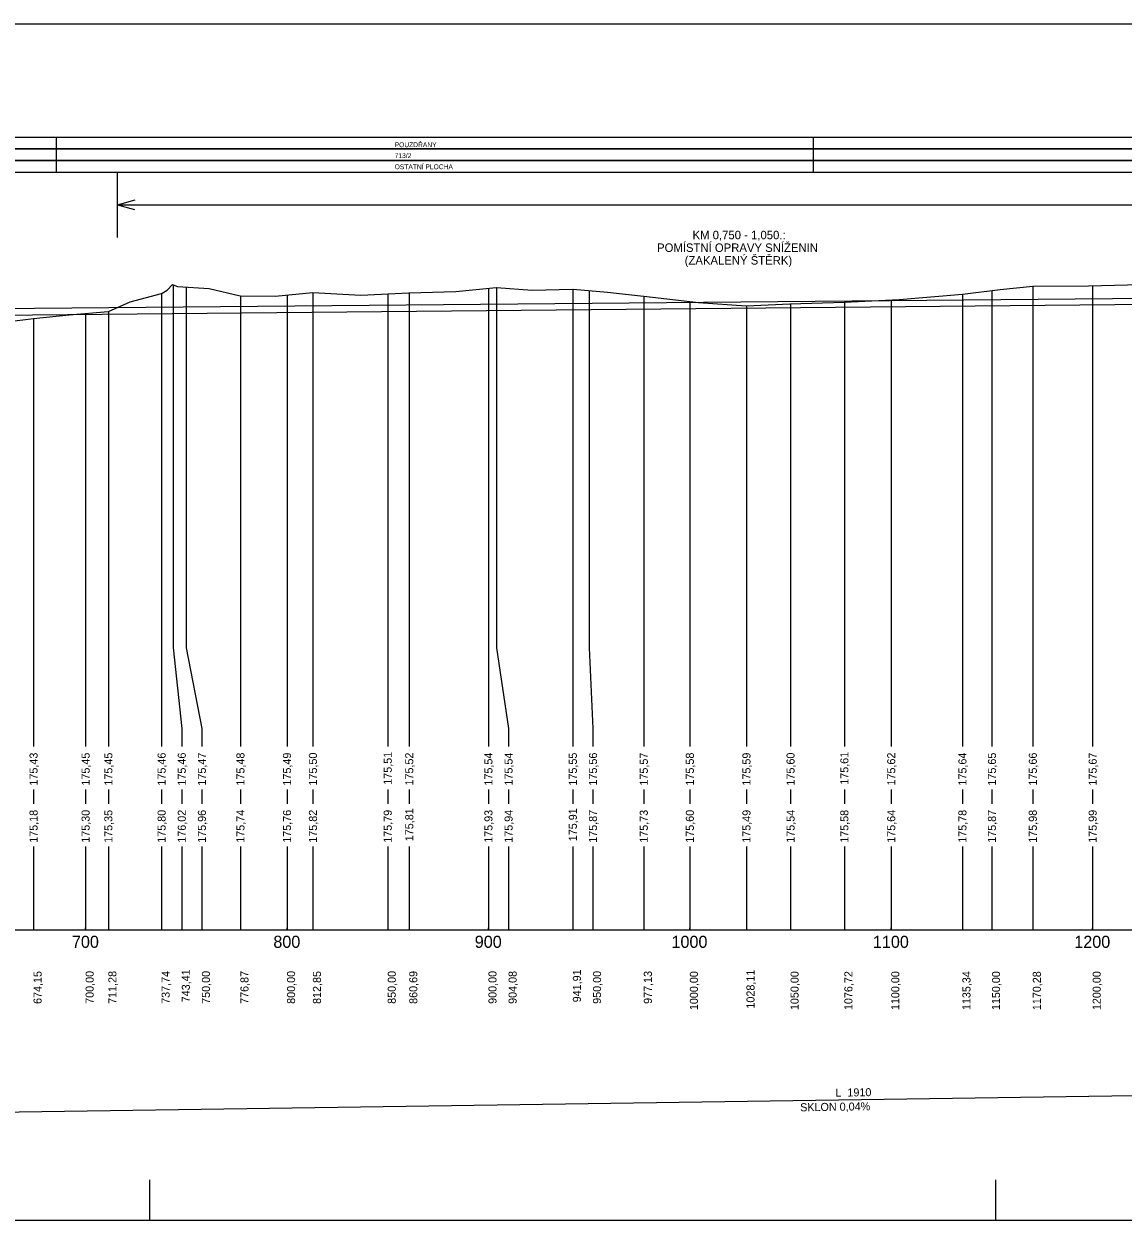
# Model space of a CAD drawing. Extents: x -614174 to -599765, y -1185887 to -1181080.
# Drawn here: x -608556 to -608011, y -1183702 to -1183108 of the extents above; entities that cross this region are included whole.
import ezdxf

# ---------------------------------------------------------------- set-up
doc = ezdxf.new("R2010")
doc.units = 0
for name, color, linetype in [('11', 7, 'Continuous'), ('13', 7, 'Continuous'), ('56', 7, 'Continuous'), ('návrh', 7, 'Continuous')]:
    doc.layers.add(name, color=color, linetype=linetype)

msp = doc.modelspace()

# ---------------------------------------------------------------- linework, layer by layer
msp.add_line((-609090.25, -1183253.49), (-607179.99, -1183236.32))
for points in [[(-608565.06, -1183255.45), (-608551.68, -1183253.8), (-608551.66, -1183253.79), (-608533.95, -1183251.95), (-608514.56, -1183250.27), (-608514.53, -1183250.26), (-608503.75, -1183245.52), (-608488.08, -1183241.33), (-608487.87, -1183241.18), (-608485.29, -1183239.72), (-608482.61, -1183236.96), (-608482.41, -1183237.02), (-608480.14, -1183237.93), (-608464.53, -1183238.84), (-608449.12, -1183242.57), (-608448.95, -1183242.62), (-608431.68, -1183242.73), (-608412.97, -1183240.95), (-608412.96, -1183240.95), (-608389.13, -1183242.13), (-608365.27, -1183241.06), (-608365.13, -1183241.07), (-608342.05, -1183240.43), (-608321.91, -1183238.42), (-608321.74, -1183238.43), (-608304.05, -1183239.71), (-608283.91, -1183239.22), (-608283.83, -1183239.23), (-608266.71, -1183240.71), (-608248.8, -1183242.75), (-608248.68, -1183242.74), (-608221.54, -1183245.89), (-608197.8, -1183247.53), (-608197.71, -1183247.53), (-608176.2, -1183246.48), (-608149.1, -1183245.71), (-608149.04, -1183245.72), (-608121.9, -1183244.37), (-608090.48, -1183241.63), (-608090.44, -1183241.63), (-608071.71, -1183239.45), (-608055.54, -1183237.74), (-608055.41, -1183237.74), (-608027.82, -1183237.6), (-608001.99, -1183236.83)], [(-608488.08, -1183241.33), (-608488.08, -1183417.32), (-608488.08, -1183457.32), (-608488.08, -1183466.4)], [(-608482.41, -1183237.02), (-608482.41, -1183417.32), (-608478.08, -1183457.32), (-608478.08, -1183466.4)], [(-608475.82, -1183238.18), (-608475.82, -1183417.32), (-608468.08, -1183457.32), (-608468.08, -1183466.4)], [(-608412.96, -1183240.95), (-608412.96, -1183417.32), (-608412.96, -1183457.32), (-608412.96, -1183466.4)], [(-608375.82, -1183241.53), (-608375.82, -1183417.32), (-608375.82, -1183457.32), (-608375.82, -1183466.4)], [(-608365.13, -1183241.07), (-608365.13, -1183417.32), (-608365.13, -1183457.32), (-608365.13, -1183466.4)], [(-608325.82, -1183238.81), (-608325.82, -1183417.32), (-608325.82, -1183457.32), (-608325.82, -1183466.4)], [(-608321.74, -1183238.43), (-608321.74, -1183417.32), (-608315.82, -1183457.32), (-608315.82, -1183466.4)], [(-608283.91, -1183239.22), (-608283.91, -1183417.32), (-608283.91, -1183457.32), (-608283.91, -1183466.4)], [(-608275.82, -1183239.92), (-608275.82, -1183417.32), (-608273.91, -1183457.32), (-608273.91, -1183466.4)], [(-608090.48, -1183241.63), (-608090.48, -1183417.32), (-608090.48, -1183457.32), (-608090.48, -1183466.4)], [(-608075.82, -1183239.92), (-608075.82, -1183417.32), (-608075.82, -1183457.32), (-608075.82, -1183466.4)], [(-608055.54, -1183237.74), (-608055.54, -1183417.32), (-608055.54, -1183457.32), (-608055.54, -1183466.4)], [(-608025.82, -1183237.54), (-608025.82, -1183417.32), (-608025.82, -1183457.32), (-608025.82, -1183466.4)], [(-608448.95, -1183242.62), (-608448.95, -1183417.32), (-608448.95, -1183457.32), (-608448.95, -1183466.4)], [(-608425.82, -1183242.17), (-608425.82, -1183417.32), (-608425.82, -1183457.32), (-608425.82, -1183466.4)], [(-608248.68, -1183242.74), (-608248.68, -1183417.32), (-608248.68, -1183457.32), (-608248.68, -1183466.4)], [(-608225.82, -1183245.39), (-608225.82, -1183417.32), (-608225.82, -1183457.32), (-608225.82, -1183466.4)], [(-608197.71, -1183247.53), (-608197.71, -1183417.32), (-608197.71, -1183457.32), (-608197.71, -1183466.4)], [(-608175.82, -1183246.46), (-608175.82, -1183417.32), (-608175.82, -1183457.32), (-608175.82, -1183466.4)], [(-608149.1, -1183245.71), (-608149.1, -1183417.32), (-608149.1, -1183457.32), (-608149.1, -1183466.4)], [(-608125.82, -1183244.57), (-608125.82, -1183417.32), (-608125.82, -1183457.32), (-608125.82, -1183466.4)], [(-608551.66, -1183253.79), (-608551.66, -1183417.32), (-608551.66, -1183457.32), (-608551.66, -1183466.4)], [(-608525.82, -1183251.24), (-608525.82, -1183417.32), (-608525.82, -1183457.32), (-608525.82, -1183466.4)], [(-608514.53, -1183250.26), (-608514.53, -1183417.32), (-608514.53, -1183457.32), (-608514.53, -1183466.4)], [(-608551.66, -1183487.61), (-608551.66, -1183494.77)], [(-608525.82, -1183487.61), (-608525.82, -1183494.77)], [(-608514.53, -1183487.61), (-608514.53, -1183494.77)], [(-608488.08, -1183487.61), (-608488.08, -1183494.77)], [(-608478.08, -1183487.61), (-608478.08, -1183494.77)], [(-608468.08, -1183487.61), (-608468.08, -1183494.77)], [(-608448.95, -1183487.61), (-608448.95, -1183494.77)], [(-608425.82, -1183487.61), (-608425.82, -1183494.77)], [(-608412.96, -1183487.61), (-608412.96, -1183494.77)], [(-608375.82, -1183487.61), (-608375.82, -1183494.77)], [(-608365.13, -1183487.61), (-608365.13, -1183494.77)], [(-608325.82, -1183487.61), (-608325.82, -1183494.77)], [(-608315.82, -1183487.61), (-608315.82, -1183494.77)], [(-608283.91, -1183487.61), (-608283.91, -1183494.77)], [(-608273.91, -1183487.61), (-608273.91, -1183494.77)], [(-608248.68, -1183487.61), (-608248.68, -1183494.77)], [(-608225.82, -1183487.61), (-608225.82, -1183494.77)], [(-608197.71, -1183487.61), (-608197.71, -1183494.77)], [(-608175.82, -1183487.61), (-608175.82, -1183494.77)], [(-608149.1, -1183487.61), (-608149.1, -1183494.77)], [(-608125.82, -1183487.61), (-608125.82, -1183494.77)], [(-608090.48, -1183487.61), (-608090.48, -1183494.77)], [(-608075.82, -1183487.61), (-608075.82, -1183494.77)], [(-608055.54, -1183487.61), (-608055.54, -1183494.77)], [(-608025.82, -1183487.61), (-608025.82, -1183494.77)], [(-608551.66, -1183515.97), (-608551.66, -1183557.32)], [(-608525.82, -1183515.97), (-608525.82, -1183557.32)], [(-608514.53, -1183515.97), (-608514.53, -1183557.32)], [(-608488.08, -1183515.97), (-608488.08, -1183557.32)], [(-608478.08, -1183515.97), (-608478.08, -1183557.32)], [(-608468.08, -1183515.97), (-608468.08, -1183557.32)], [(-608448.95, -1183515.97), (-608448.95, -1183557.32)], [(-608425.82, -1183515.97), (-608425.82, -1183557.32)], [(-608412.96, -1183515.97), (-608412.96, -1183557.32)], [(-608375.82, -1183515.97), (-608375.82, -1183557.32)], [(-608365.13, -1183515.97), (-608365.13, -1183557.32)], [(-608325.82, -1183515.97), (-608325.82, -1183557.32)], [(-608315.82, -1183515.97), (-608315.82, -1183557.32)], [(-608283.91, -1183515.97), (-608283.91, -1183557.32)], [(-608273.91, -1183515.97), (-608273.91, -1183557.32)], [(-608248.68, -1183515.97), (-608248.68, -1183557.32)], [(-608225.82, -1183515.97), (-608225.82, -1183557.32)], [(-608197.71, -1183515.97), (-608197.71, -1183557.32)], [(-608175.82, -1183515.97), (-608175.82, -1183557.32)], [(-608149.1, -1183515.97), (-608149.1, -1183557.32)], [(-608125.82, -1183515.97), (-608125.82, -1183557.32)], [(-608090.48, -1183515.97), (-608090.48, -1183557.32)], [(-608075.82, -1183515.97), (-608075.82, -1183557.32)], [(-608055.54, -1183515.97), (-608055.54, -1183557.32)], [(-608025.82, -1183515.97), (-608025.82, -1183557.32)], [(-609090.25, -1183655.48), (-607179.99, -1183627.48)]]:
    msp.add_lwpolyline(points)
at = {"layer": '56'}
for p, q in [((-608525.82, -1183557.32), (-608525.82, -1183556.32)), ((-608425.82, -1183557.32), (-608425.82, -1183556.32)), ((-608325.82, -1183557.32), (-608325.82, -1183556.32)), ((-608225.82, -1183557.32), (-608225.82, -1183556.32)), ((-608125.82, -1183557.32), (-608125.82, -1183556.32)), ((-608025.82, -1183557.32), (-608025.82, -1183556.32)), ((-609225.82, -1183557.32), (-607179.99, -1183557.32))]:
    msp.add_line(p, q, dxfattribs=at)
at = {"layer": 'návrh'}
for p, q in [((-609334.09, -1183107.51), (-606814.09, -1183107.51)), ((-608540.42, -1183163.7), (-608540.42, -1183181.21)), ((-608164.62, -1183163.7), (-608164.62, -1183181.21)), ((-608510.03, -1183213.51), (-608510.03, -1183181.08)), ((-608510.03, -1183197.3), (-608501.27, -1183194.87)), ((-608510.03, -1183197.3), (-607179.99, -1183197.3)), ((-608510.03, -1183197.3), (-608501.53, -1183199.62)), ((-607179.99, -1183238.91), (-609088.61, -1183257.39)), ((-608494.09, -1183681.52), (-608494.09, -1183701.51)), ((-608074.09, -1183681.52), (-608074.09, -1183701.51)), ((-609334.09, -1183701.51), (-606814.09, -1183701.51))]:
    msp.add_line(p, q, dxfattribs=at)
for points in [[(-609225.82, -1183163.7), (-607179.29, -1183163.7), (-607179.29, -1183169.54), (-609225.82, -1183169.54)], [(-609225.82, -1183169.54), (-607179.29, -1183169.54), (-607179.29, -1183175.37), (-609225.82, -1183175.37)], [(-609225.82, -1183175.37), (-607179.29, -1183175.37), (-607179.29, -1183181.21), (-609225.82, -1183181.21)]]:
    msp.add_lwpolyline(points, close=True, dxfattribs=at)

# ---------------------------------------------------------------- texts
at = {"layer": '11'}
for s, rotation, p in [('175,43', 90, (-608549.66, -1183485.74)), ('175,45', 90, (-608523.82, -1183485.75)), ('175,45', 90, (-608512.53, -1183485.75)), ('175,46', 90, (-608486.08, -1183485.74)), ('175,46', 90, (-608476.08, -1183485.74)), ('175,47', 90, (-608466.08, -1183485.74)), ('175,48', 90, (-608446.95, -1183485.74)), ('175,49', 90, (-608423.82, -1183485.74)), ('175,50', 90, (-608410.96, -1183485.73)), ('175,51', 90, (-608373.82, -1183485.35)), ('175,52', 90, (-608363.13, -1183485.72)), ('175,54', 90, (-608323.82, -1183485.73)), ('175,54', 90, (-608313.82, -1183485.73)), ('175,55', 90, (-608281.91, -1183485.75)), ('175,56', 90, (-608271.91, -1183485.74)), ('175,57', 90, (-608246.68, -1183485.74)), ('175,58', 90, (-608223.82, -1183485.74)), ('175,59', 90, (-608195.71, -1183485.74)), ('175,60', 90, (-608173.82, -1183485.73)), ('175,61', 90, (-608147.1, -1183485.35)), ('175,62', 90, (-608123.82, -1183485.72)), ('175,64', 90, (-608088.48, -1183485.73)), ('175,65', 90, (-608073.82, -1183485.75)), ('175,66', 90, (-608053.54, -1183485.74)), ('175,67', 90, (-608023.82, -1183485.74)), ('175,81', 90, (-608363.13, -1183513.38)), ('175,91', 90, (-608281.91, -1183513.38)), ('175,18', 90, (-608549.66, -1183514.16)), ('175,30', 90, (-608523.82, -1183514.14)), ('175,35', 90, (-608512.53, -1183514.19)), ('175,80', 90, (-608486.08, -1183514.14)), ('176,02', 90, (-608476.08, -1183514.11)), ('175,96', 90, (-608466.08, -1183514.16)), ('175,74', 90, (-608446.95, -1183514.14)), ('175,76', 90, (-608423.82, -1183514.16)), ('175,82', 90, (-608410.96, -1183514.11)), ('175,79', 90, (-608373.82, -1183514.16)), ('175,93', 90, (-608323.82, -1183514.16)), ('175,94', 90, (-608313.82, -1183514.14)), ('175,87', 90, (-608271.91, -1183514.16)), ('175,73', 90, (-608246.68, -1183514.16)), ('175,60', 90, (-608223.82, -1183514.14)), ('175,49', 90, (-608195.71, -1183514.16)), ('175,54', 90, (-608173.82, -1183514.14)), ('175,58', 90, (-608147.1, -1183514.16)), ('175,64', 90, (-608123.82, -1183514.14)), ('175,78', 90, (-608088.48, -1183514.16)), ('175,87', 90, (-608073.82, -1183514.16)), ('175,98', 90, (-608053.54, -1183514.16)), ('175,99', 90, (-608023.82, -1183514.16)), ('674,15', 90, (-608547.66, -1183594.19)), ('700,00', 90, (-608521.82, -1183594.14)), ('711,28', 90, (-608510.53, -1183594.16)), ('737,74', 90, (-608484.08, -1183594.14)), ('743,41', 90, (-608474.08, -1183593.38)), ('750,00', 90, (-608464.08, -1183594.14)), ('776,87', 90, (-608444.95, -1183594.16)), ('800,00', 90, (-608421.82, -1183594.14)), ('812,85', 90, (-608408.96, -1183594.19)), ('850,00', 90, (-608371.82, -1183594.14)), ('860,69', 90, (-608361.13, -1183594.16)), ('900,00', 90, (-608321.82, -1183594.14)), ('904,08', 90, (-608311.82, -1183594.16)), ('941,91', 90, (-608279.91, -1183593.38)), ('950,00', 90, (-608269.91, -1183594.14)), ('977,13', 90, (-608244.68, -1183594.16)), ('1000,00', 90, (-608221.82, -1183597.25)), ('1028,11', 90, (-608193.71, -1183596.49)), ('1050,00', 90, (-608171.82, -1183597.25)), ('1076,72', 90, (-608145.1, -1183597.22)), ('1100,00', 90, (-608121.82, -1183597.25)), ('1135,34', 90, (-608086.48, -1183597.24)), ('1150,00', 90, (-608071.82, -1183597.25)), ('1170,28', 90, (-608051.54, -1183597.27)), ('1200,00', 90, (-608021.82, -1183597.25)), ('L  1910', 0.83976, (-608153.51, -1183640.25)), ('SKLON 0,04%', 0.83976, (-608171.03, -1183647.51))]:
    msp.add_text(s, height=4, rotation=rotation, dxfattribs=at).set_placement(p)
at = {"layer": '13'}
for s, height, p in [('POUZDŘANY', 2.4, (-608372.37, -1183168.71)), ('OSTATNÍ PLOCHA', 2.4, (-608372.37, -1183179.66)), ('713/2', 2.4, (-608372.37, -1183174.13)), ('KM 0,750 - 1,050.: ', 4.2, (-608224.47, -1183214.43)), ('POMÍSTNÍ OPRAVY SNÍŽENIN', 4.2, (-608242.1, -1183220.73)), ('(ZAKALENÝ ŠTĚRK)', 4.2, (-608228.38, -1183227.03)), ('700', 6, (-608532.61, -1183566.32)), ('800', 6, (-608432.61, -1183566.32)), ('900', 6, (-608332.61, -1183566.32)), ('1000', 6, (-608234.94, -1183566.32)), ('1100', 6, (-608134.94, -1183566.32)), ('1200', 6, (-608034.94, -1183566.32))]:
    msp.add_text(s, height=height, dxfattribs=at).set_placement(p)

doc.saveas('drawing.dxf')
